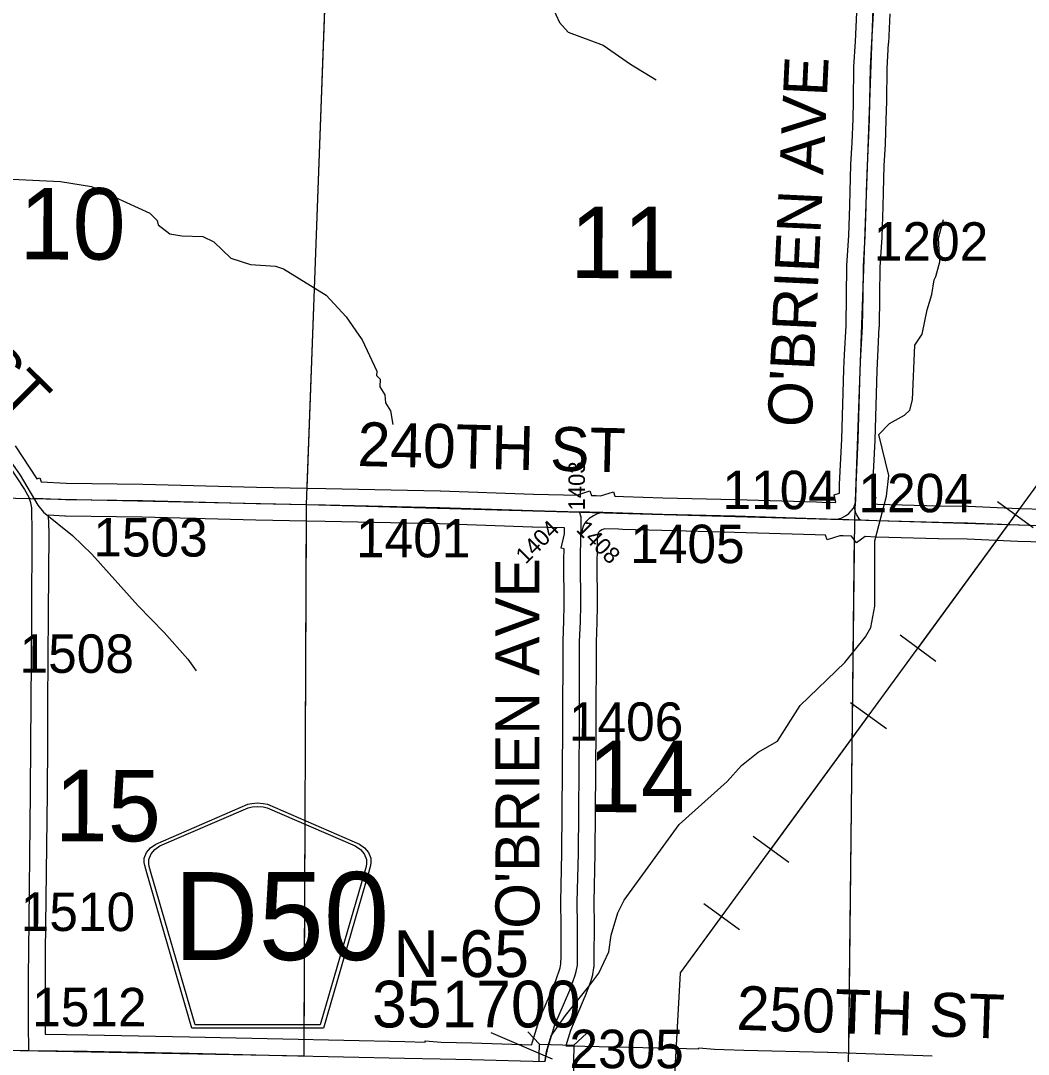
# Model space of a CAD drawing. Extents: x -157.2 to -99.3, y 12.2 to 46.2.
# Drawn here: x -119.52 to -117.686, y 25.219 to 27.1 of the extents above; entities that cross this region are included whole.
import ezdxf

# ---------------------------------------------------------------- set-up
doc = ezdxf.new("R2010")
doc.units = 0
for name, color, linetype in [('tdCoHydroRiver', 7, 'Continuous'), ('tdCoPipe', 7, 'Continuous'), ('tdCoSecRdNmbr', 7, 'Continuous'), ('tdCoSecRdTxt', 7, 'Continuous'), ('tdCoSecRteBand', 7, 'Continuous'), ('tdCoSecRteCL', 7, 'Continuous'), ('tdCoSectLine', 7, 'Continuous'), ('tdCoSectLinePart', 7, 'Continuous'), ('tdCoSectNmbr', 7, 'Continuous'), ('tdCoShieldCoRteHrd', 7, 'Continuous'), ('tdCoStrucSec', 7, 'Continuous'), ('tdCoStrucSecCoName', 7, 'Continuous'), ('tdCoStrucSecFHWANum', 7, 'Continuous'), ('tdCoSurfAsphalt', 7, 'Continuous'), ('tdCoSurfEarth', 7, 'Continuous'), ('tdCoSurfGravel', 7, 'Continuous')]:
    doc.layers.add(name, color=color, linetype=linetype)

msp = doc.modelspace()

# ---------------------------------------------------------------- linework, layer by layer
at = {"layer": 'tdCoHydroRiver'}
for points in [[(-119.1047, 27.4916), (-119.084, 27.472), (-119.0324, 27.4752), (-118.9922, 27.4676), (-118.9475, 27.4442), (-118.9189, 27.4196), (-118.9014, 27.3985), (-118.8813, 27.3853), (-118.8151, 27.3835), (-118.7978, 27.3799), (-118.7201, 27.3367), (-118.6675, 27.2974), (-118.6059, 27.2405), (-118.5624, 27.1589), (-118.5523, 27.1255), (-118.5389, 27.0967), (-118.5236, 27.0789), (-118.4595, 27.0551), (-118.41, 27.0206), (-118.3634, 26.9925)], [(-119.536, 26.8115), (-119.4477, 26.8075), (-119.3912, 26.798), (-119.2852, 26.7494), (-119.2714, 26.7364), (-119.27, 26.7285), (-119.2484, 26.7121), (-119.2264, 26.7083), (-119.1885, 26.7073), (-119.1683, 26.6973), (-119.1375, 26.668), (-119.1016, 26.656), (-119.0559, 26.6532), (-119.0418, 26.6481), (-118.9642, 26.6002), (-118.9274, 26.5613), (-118.9047, 26.5276), (-118.8986, 26.5195), (-118.8717, 26.462), (-118.872, 26.4541), (-118.8658, 26.4476), (-118.8662, 26.4334), (-118.8571, 26.419), (-118.8559, 26.4047), (-118.8469, 26.3903), (-118.8428, 26.3649)], [(-120.0237, 26.7506), (-119.9709, 26.7192), (-119.9292, 26.6849), (-119.7206, 26.4646), (-119.6713, 26.4207), (-119.6293, 26.399), (-119.5923, 26.368), (-119.5697, 26.3264), (-119.556, 26.3102), (-119.5435, 26.3051), (-119.5207, 26.273), (-119.489, 26.2184), (-119.4784, 26.2055), (-119.4259, 26.1631), (-119.3905, 26.129), (-119.3063, 26.0351), (-119.2587, 25.9865), (-119.2158, 25.938), (-119.2006, 25.9171)], [(-118.567, 25.196), (-118.5631, 25.2243), (-118.5544, 25.2525), (-118.5281, 25.2896), (-118.484, 25.3452), (-118.4676, 25.3669), (-118.4492, 25.4058), (-118.4453, 25.4357), (-118.4331, 25.4764), (-118.4214, 25.4997), (-118.3214, 25.6374), (-118.2341, 25.7155), (-118.208, 25.7448), (-118.1774, 25.7692), (-118.1421, 25.7888), (-118.1009, 25.8539), (-118.0199, 25.9322), (-117.9823, 25.9785), (-117.9724, 25.9956), (-117.965, 26.0348), (-117.9649, 26.1532), (-117.9438, 26.2347), (-117.9396, 26.2724), (-117.9581, 26.3471), (-117.9386, 26.3671), (-117.9114, 26.3821), (-117.9016, 26.3913), (-117.8964, 26.4101), (-117.8921, 26.5094), (-117.8789, 26.5296), (-117.8699, 26.5735), (-117.8612, 26.6017), (-117.8573, 26.6284), (-117.854, 26.6346), (-117.847, 26.6612), (-117.849, 26.7039), (-117.8401, 26.7384)]]:
    msp.add_lwpolyline(points, dxfattribs=at)
at = {"layer": 'tdCoPipe'}
for p, q in [((-117.6767, 26.177), (-117.7418, 26.2246)), ((-117.8544, 25.934), (-117.9193, 25.9815)), ((-117.9441, 25.8113), (-118.0092, 25.8588)), ((-118.1218, 25.5683), (-118.1867, 25.6157)), ((-118.2115, 25.4455), (-118.2766, 25.4931))]:
    msp.add_line(p, q, dxfattribs=at)
for points in [[(-119.4133, 23.3327), (-118.333, 25.1143), (-118.3187, 25.3672), (-117.6223, 26.3197), (-117.3909, 27.0221), (-117.0238, 27.405), (-116.786, 27.3853), (-116.0353, 28.8965), (-115.8147, 28.963), (-115.031, 30.6247), (-114.8226, 30.6278), (-113.9839, 31.9526), (-113.7493, 31.9569), (-113.0964, 33.545), (-113.0972, 33.7644), (-112.3442, 33.9392), (-112.3543, 34.3663), (-112.164, 34.6114)], [(-117.8869, 25.9578), (-117.7092, 26.2008)], [(-118.1543, 25.592), (-117.9766, 25.8351)], [(-118.3286, 25.1929), (-118.3187, 25.3672), (-118.244, 25.4693)]]:
    msp.add_lwpolyline(points, dxfattribs=at)
at = {"layer": 'tdCoSecRteBand'}
for points in [[(-118.0373, 26.2231), (-118.0359, 26.2238), (-118.0395, 26.2372), (-118.0296, 26.2399), (-118.0294, 26.2557), (-118.0293, 26.2561), (-118.0293, 26.2566), (-118.0254, 26.3387), (-118.0217, 26.4654), (-118.0217, 26.4656), (-118.0217, 26.4659), (-118.0204, 26.4925), (-118.0204, 26.4927), (-118.0204, 26.4928), (-118.0175, 26.5448), (-118.0165, 26.6001), (-118.016, 26.6527), (-118.016, 26.6535), (-118.016, 26.6543), (-118.0126, 26.7091), (-118.0108, 26.7628), (-118.0101, 26.7896), (-118.0101, 26.7897), (-118.0101, 26.7897), (-118.0086, 26.8378), (-118.0086, 26.8382), (-118.0086, 26.8385), (-118.0064, 26.8784), (-118.0049, 26.9208), (-118.0042, 26.9544), (-118.0032, 27.0147), (-118.0032, 27.0153), (-118.0032, 27.016), (-118.0005, 27.0622), (-117.9978, 27.115)], [(-117.9378, 27.1123), (-117.9405, 27.059), (-117.9405, 27.0589), (-117.9406, 27.0588), (-117.9432, 27.0131), (-117.9442, 26.9533), (-117.9442, 26.9532), (-117.9442, 26.9531), (-117.945, 26.9193), (-117.945, 26.9191), (-117.945, 26.919), (-117.9464, 26.8761), (-117.9465, 26.8757), (-117.9465, 26.8754), (-117.9487, 26.8356), (-117.9501, 26.7879), (-117.9509, 26.7611), (-117.9509, 26.761), (-117.9509, 26.761), (-117.9526, 26.7067), (-117.9526, 26.7063), (-117.9526, 26.7058), (-117.956, 26.6514), (-117.9565, 26.5994), (-117.9565, 26.5992), (-117.9565, 26.5991), (-117.9575, 26.5431), (-117.9575, 26.5426), (-117.9576, 26.542), (-117.9605, 26.4896), (-117.9617, 26.4634), (-117.9654, 26.3366), (-117.9654, 26.3364), (-117.9654, 26.3361), (-117.9694, 26.2542), (-117.9697, 26.2347), (-117.9635, 26.2321), (-117.9683, 26.2206), (-117.9603, 26.2204), (-117.8484, 26.2172), (-117.7961, 26.2164), (-117.7957, 26.2164), (-117.7952, 26.2164), (-117.7027, 26.2125), (-117.6087, 26.2098)], [(-119.5298, 26.3266), (-119.4903, 26.2663), (-119.485, 26.2681), (-119.4825, 26.2606), (-119.4373, 26.2586), (-119.2979, 26.2566), (-119.2977, 26.2566), (-119.2976, 26.2566), (-119.0905, 26.2512), (-118.9986, 26.2494), (-118.9648, 26.2487), (-118.9648, 26.2487), (-118.9648, 26.2487), (-118.7562, 26.2443), (-118.756, 26.2443), (-118.7558, 26.2443), (-118.5868, 26.2384), (-118.5322, 26.2372), (-118.5074, 26.2366), (-118.4839, 26.2445), (-118.4811, 26.2361), (-118.4722, 26.2359), (-118.4722, 26.2358), (-118.4646, 26.2355), (-118.4407, 26.2429), (-118.4382, 26.2347), (-118.4227, 26.2342), (-118.351, 26.2319), (-118.219, 26.2287), (-118.2189, 26.2287), (-118.2188, 26.2287), (-118.0716, 26.2243), (-118.0715, 26.2243), (-118.0714, 26.2243), (-118.0618, 26.224), (-118.0373, 26.2231)], [(-118.5897, 25.2366), (-118.5888, 25.2403), (-118.5886, 25.2411), (-118.5884, 25.2418), (-118.5763, 25.2815), (-118.5758, 25.2831), (-118.5752, 25.2846), (-118.5483, 25.347), (-118.5396, 25.3707), (-118.5379, 25.3764), (-118.5366, 25.384), (-118.5364, 25.3964), (-118.5362, 25.4538), (-118.5369, 25.4954), (-118.5369, 25.496), (-118.5369, 25.4967), (-118.5347, 25.5859), (-118.5342, 25.6601), (-118.5342, 25.6601), (-118.5342, 25.6602), (-118.533, 25.8125), (-118.5327, 25.9699), (-118.5327, 25.9705), (-118.5327, 25.9711), (-118.5312, 26.0076), (-118.5305, 26.0358), (-118.5312, 26.1188), (-118.5312, 26.1193), (-118.5312, 26.1197), (-118.5308, 26.1388), (-118.5359, 26.1399), (-118.5302, 26.1664), (-118.53, 26.1771), (-118.5883, 26.1784), (-118.5885, 26.1784), (-118.5887, 26.1784), (-118.7576, 26.1843), (-118.966, 26.1887), (-118.9997, 26.1894), (-119.0918, 26.1912), (-119.0919, 26.1912), (-119.092, 26.1912), (-119.299, 26.1966), (-119.4386, 26.1986), (-119.4391, 26.1986), (-119.4395, 26.1986), (-119.4697, 26.2), (-119.4688, 26.1681), (-119.4688, 26.1675), (-119.4688, 26.167), (-119.47, 26.0216), (-119.471, 25.8571), (-119.4714, 25.7851), (-119.472, 25.6946), (-119.472, 25.6945), (-119.472, 25.6944), (-119.4752, 25.406), (-119.4757, 25.3624), (-119.4757, 25.2735), (-119.4755, 25.2556), (-119.4748, 25.2556), (-119.3986, 25.2546), (-119.3985, 25.2546), (-119.3984, 25.2546), (-119.2127, 25.2509), (-119.2127, 25.2509), (-119.2126, 25.2509), (-119.043, 25.2472), (-119.043, 25.2472), (-119.0429, 25.2472), (-118.8205, 25.2422), (-118.7837, 25.2415), (-118.7835, 25.2437), (-118.7548, 25.2409), (-118.6987, 25.2398), (-118.6986, 25.2398), (-118.6985, 25.2397), (-118.5897, 25.2366)], [(-117.6106, 26.1498), (-117.7047, 26.1525), (-117.7049, 26.1525), (-117.7051, 26.1525), (-117.7974, 26.1564), (-117.8495, 26.1572), (-117.8497, 26.1572), (-117.8499, 26.1572), (-117.9621, 26.1604), (-117.9622, 26.1604), (-117.9623, 26.1604), (-117.963, 26.1604), (-117.9827, 26.1611), (-117.9986, 26.1496), (-118.0076, 26.162), (-118.023, 26.1625), (-118.0287, 26.1627), (-118.0522, 26.1551), (-118.0549, 26.1637), (-118.0735, 26.1643), (-118.2205, 26.1688), (-118.3526, 26.172), (-118.3527, 26.172), (-118.3528, 26.172), (-118.4246, 26.1742), (-118.4246, 26.1742), (-118.4246, 26.1742), (-118.4315, 26.1744), (-118.4565, 26.1752), (-118.4604, 26.174), (-118.4621, 26.1732), (-118.4662, 26.1705), (-118.4685, 26.1683), (-118.4704, 26.1595), (-118.4709, 26.1323), (-118.4712, 26.1189), (-118.4705, 26.0358), (-118.4705, 26.0352), (-118.4705, 26.0347), (-118.4712, 26.0059), (-118.4712, 26.0057), (-118.4713, 26.0054), (-118.4727, 25.9693), (-118.473, 25.8123), (-118.473, 25.8122), (-118.473, 25.8121), (-118.4742, 25.6597), (-118.4747, 25.5852), (-118.4747, 25.585), (-118.4747, 25.5847), (-118.4769, 25.4958), (-118.4762, 25.4545), (-118.4762, 25.4542), (-118.4762, 25.4539), (-118.4764, 25.3959), (-118.4764, 25.3957), (-118.4764, 25.3955), (-118.4767, 25.3808), (-118.4767, 25.3785), (-118.4771, 25.3762), (-118.4791, 25.3646), (-118.4794, 25.3629), (-118.4798, 25.3612), (-118.4823, 25.3528), (-118.4826, 25.3518), (-118.483, 25.3509), (-118.4923, 25.3255), (-118.4926, 25.3248), (-118.4929, 25.324), (-118.5194, 25.2624), (-118.5278, 25.2348), (-118.5195, 25.2346), (-118.3083, 25.2296), (-118.3082, 25.2296), (-118.3081, 25.2296), (-118.286, 25.229), (-118.2858, 25.2309), (-118.2569, 25.2282), (-118.2392, 25.2277), (-118.2034, 25.2267), (-118.0511, 25.2232), (-118.0509, 25.2232), (-118.0506, 25.2232), (-117.8606, 25.2161)]]:
    msp.add_lwpolyline(points, dxfattribs=at)
at = {"layer": 'tdCoSecRteCL'}
msp.add_line((-118.0329, 26.1929), (-117.992, 26.1915), dxfattribs=at)
for points in [[(-118.0028, 26.216), (-118.0019, 26.2182), (-118.0008, 26.2206), (-117.9999, 26.2265), (-117.9994, 26.2551), (-117.9954, 26.3375), (-117.9917, 26.4645), (-117.9905, 26.4911), (-117.9875, 26.5437), (-117.9865, 26.5997), (-117.986, 26.6524), (-117.9826, 26.7077), (-117.9809, 26.7619), (-117.9801, 26.7888), (-117.9786, 26.8369), (-117.9764, 26.8771), (-117.9749, 26.92), (-117.9742, 26.9538), (-117.9732, 27.0142), (-117.9705, 27.0606), (-117.9678, 27.1138), (-117.9666, 27.1582), (-117.9652, 27.1896)], [(-119.555, 26.3103), (-119.5133, 26.2467), (-119.505, 26.2331), (-119.504, 26.2301)], [(-119.5052, 25.226), (-119.5057, 25.2733), (-119.5057, 25.3626), (-119.5052, 25.4064), (-119.502, 25.6948), (-119.5014, 25.7853), (-119.501, 25.8573), (-119.5, 26.0218), (-119.4988, 26.1673), (-119.5, 26.2136), (-119.5015, 26.2228), (-119.504, 26.2301)], [(-119.504, 26.2301), (-119.4927, 26.2311), (-119.4382, 26.2286), (-119.2984, 26.2266), (-119.0912, 26.2212), (-118.9991, 26.2194), (-118.9654, 26.2187), (-118.7568, 26.2143), (-118.5876, 26.2084), (-118.5028, 26.2065)], [(-118.5003, 26.163), (-118.5, 26.1773), (-118.4995, 26.1965), (-118.5028, 26.2065)], [(-118.5028, 26.2065), (-118.4848, 26.2062), (-118.4606, 26.2054)], [(-118.4606, 26.2054), (-118.4716, 26.202), (-118.4771, 26.1992), (-118.485, 26.1941), (-118.4901, 26.1891), (-118.4938, 26.1849), (-118.497, 26.1783), (-118.5003, 26.163)], [(-118.4606, 26.2054), (-118.4236, 26.2042), (-118.3519, 26.202), (-118.2197, 26.1988), (-118.0725, 26.1943), (-118.0329, 26.1929)], [(-118.0329, 26.1929), (-118.0265, 26.195), (-118.0183, 26.1989), (-118.0124, 26.2034), (-118.0082, 26.2078), (-118.004, 26.213), (-118.0028, 26.216)], [(-117.992, 26.1915), (-117.9934, 26.1935), (-117.9979, 26.2006), (-117.9999, 26.2046), (-118.0003, 26.2071), (-118.0028, 26.216)], [(-117.992, 26.1915), (-117.99, 26.1914), (-117.9613, 26.1904), (-117.849, 26.1872), (-117.7965, 26.1864), (-117.7038, 26.1825), (-117.6096, 26.1798), (-117.5117, 26.1761), (-117.3664, 26.1721), (-117.3028, 26.1709), (-117.2683, 26.1704), (-117.18, 26.1662), (-117.0947, 26.164), (-117.0202, 26.1618), (-117.0016, 26.1611)], [(-118.5654, 25.2059), (-118.5631, 25.2192), (-118.5597, 25.233), (-118.5476, 25.2727), (-118.5205, 25.3359), (-118.5111, 25.3613), (-118.5086, 25.3697), (-118.5067, 25.3813), (-118.5064, 25.396), (-118.5062, 25.454), (-118.5069, 25.4959), (-118.5047, 25.5854), (-118.5042, 25.6599), (-118.503, 25.8123), (-118.5027, 25.9699), (-118.5012, 26.0066), (-118.5005, 26.0355), (-118.5012, 26.1191), (-118.5003, 26.163)], [(-120.0054, 25.2354), (-119.995, 25.2339), (-119.891, 25.2324), (-119.8577, 25.232), (-119.703, 25.2297), (-119.5632, 25.2268), (-119.5052, 25.226)], [(-119.5052, 25.226), (-119.399, 25.2246), (-119.2133, 25.2209), (-119.0436, 25.2172), (-118.8212, 25.2122), (-118.7565, 25.2109)]]:
    msp.add_lwpolyline(points, dxfattribs=at)
at = {"layer": 'tdCoSectLine'}
for points in [[(-118.9995, 26.2194), (-118.9628, 27.2182)], [(-118.0017, 26.1916), (-117.9656, 27.1896)], [(-119.9764, 26.2405), (-118.9995, 26.2194)], [(-119.0038, 25.2163), (-118.9995, 26.2194)], [(-118.9995, 26.2194), (-118.0017, 26.1916)], [(-118.0132, 25.1918), (-118.0017, 26.1916)], [(-118.0017, 26.1916), (-117.002, 26.1611)], [(-120.0058, 25.2354), (-119.0038, 25.2163)]]:
    msp.add_lwpolyline(points, dxfattribs=at)
at = {"layer": 'tdCoSectLinePart'}
for points in [[(-118.9984, 26.2498), (-118.9639, 27.1882)], [(-119.0037, 25.246), (-118.9996, 26.1898)], [(-118.0128, 25.2219), (-118.002, 26.1644)]]:
    msp.add_lwpolyline(points, dxfattribs=at)
at = {"layer": 'tdCoShieldCoRteHrd'}
for points in [[(-119.2084, 25.2664), (-119.2904, 25.5493), (-119.2943, 25.5625), (-119.295, 25.5684), (-119.295, 25.5762), (-119.2907, 25.5865), (-119.2835, 25.595), (-119.2739, 25.6017), (-119.1066, 25.674), (-119.0991, 25.6757), (-119.0887, 25.6766), (-119.0783, 25.6757), (-119.0707, 25.674), (-118.9035, 25.6017), (-118.8939, 25.595), (-118.8866, 25.5865), (-118.8824, 25.5762), (-118.8824, 25.5684), (-118.8831, 25.5625), (-118.887, 25.5493), (-118.9689, 25.2664)], [(-119.2026, 25.2728), (-119.2823, 25.548), (-119.286, 25.5607), (-119.2867, 25.5663), (-119.2867, 25.5738), (-119.2827, 25.5837), (-119.2757, 25.5919), (-119.2665, 25.5983), (-119.1059, 25.6677), (-119.0987, 25.6693), (-119.0887, 25.6702), (-119.0787, 25.6693), (-119.0715, 25.6677), (-118.9109, 25.5983), (-118.9017, 25.5919), (-118.8947, 25.5837), (-118.8906, 25.5738), (-118.8906, 25.5663), (-118.8913, 25.5607), (-118.895, 25.548), (-118.9748, 25.2728)]]:
    msp.add_lwpolyline(points, close=True, dxfattribs=at)
at = {"layer": 'tdCoStrucSec'}
for p, q in [((-118.5754, 25.2375), (-118.5969, 25.2602)), ((-118.5128, 25.2357), (-118.4901, 25.2572))]:
    msp.add_line(p, q, dxfattribs=at)
msp.add_lwpolyline([(-118.5754, 25.2375), (-118.5128, 25.2357), (-118.5146, 25.1731), (-118.5772, 25.1749)], close=True, dxfattribs=at)
at = {"layer": 'tdCoStrucSecFHWANum'}
msp.add_line((-118.664, 25.2587), (-118.5528, 25.2107), dxfattribs=at)
at = {"layer": 'tdCoSurfAsphalt'}
msp.add_lwpolyline([(-119.891, 25.2324), (-119.8577, 25.232), (-119.703, 25.2297), (-119.5632, 25.2268), (-119.5052, 25.226), (-119.399, 25.2246), (-119.2133, 25.2209), (-119.0436, 25.2172), (-118.8212, 25.2122), (-118.7565, 25.2109), (-118.6993, 25.2098), (-118.5654, 25.2059)], dxfattribs=at)
at = {"layer": 'tdCoSurfEarth'}
msp.add_lwpolyline([(-119.5052, 25.4064), (-119.502, 25.6948), (-119.5014, 25.7853)], dxfattribs=at)
at = {"layer": 'tdCoSurfGravel'}
for points in [[(-118.0019, 26.2182), (-118.0008, 26.2206), (-117.9999, 26.2265), (-117.9994, 26.2551), (-117.9954, 26.3375), (-117.9917, 26.4645), (-117.9905, 26.4911), (-117.9875, 26.5437), (-117.9865, 26.5997), (-117.986, 26.6524), (-117.9826, 26.7077), (-117.9809, 26.7619), (-117.9801, 26.7888), (-117.9786, 26.8369), (-117.9764, 26.8771), (-117.9749, 26.92), (-117.9742, 26.9538), (-117.9732, 27.0142), (-117.9705, 27.0606), (-117.9678, 27.1138)], [(-119.555, 26.3103), (-119.5133, 26.2467), (-119.505, 26.2331), (-119.504, 26.2301)], [(-119.504, 26.2301), (-119.4927, 26.2311), (-119.4382, 26.2286), (-119.2984, 26.2266), (-119.0912, 26.2212), (-118.9991, 26.2194)], [(-119.5014, 25.7853), (-119.501, 25.8573), (-119.5, 26.0218), (-119.4988, 26.1673), (-119.5, 26.2136), (-119.5015, 26.2228), (-119.504, 26.2301)], [(-118.9991, 26.2194), (-118.9654, 26.2187), (-118.7568, 26.2143), (-118.5876, 26.2084), (-118.5028, 26.2065), (-118.4848, 26.2062), (-118.4606, 26.2054), (-118.4236, 26.2042), (-118.3519, 26.202), (-118.2197, 26.1988), (-118.0725, 26.1943), (-118.0329, 26.1929), (-117.992, 26.1915), (-117.99, 26.1914)], [(-118.5654, 25.2059), (-118.5631, 25.2192), (-118.5597, 25.233), (-118.5476, 25.2727), (-118.5205, 25.3359), (-118.5111, 25.3613), (-118.5086, 25.3697), (-118.5067, 25.3813), (-118.5064, 25.396), (-118.5062, 25.454), (-118.5069, 25.4959), (-118.5047, 25.5854), (-118.5042, 25.6599), (-118.503, 25.8123), (-118.5027, 25.9699), (-118.5012, 26.0066), (-118.5005, 26.0355), (-118.5012, 26.1191), (-118.5003, 26.163), (-118.5, 26.1773), (-118.4995, 26.1965), (-118.5028, 26.2065)], [(-118.4606, 26.2054), (-118.4716, 26.202), (-118.4771, 26.1992), (-118.485, 26.1941), (-118.4901, 26.1891), (-118.4938, 26.1849), (-118.497, 26.1783), (-118.5003, 26.163)], [(-118.0329, 26.1929), (-118.0265, 26.195), (-118.0183, 26.1989), (-118.0124, 26.2034), (-118.0082, 26.2078), (-118.004, 26.213), (-118.0028, 26.216), (-118.0019, 26.2182)], [(-117.992, 26.1915), (-117.9934, 26.1935), (-117.9979, 26.2006), (-117.9999, 26.2046), (-118.0003, 26.2071), (-118.0028, 26.216)], [(-117.99, 26.1914), (-117.9613, 26.1904), (-117.849, 26.1872), (-117.7965, 26.1864), (-117.7038, 26.1825), (-117.6096, 26.1798), (-117.5117, 26.1761), (-117.3664, 26.1721), (-117.3028, 26.1709), (-117.2683, 26.1704), (-117.18, 26.1662), (-117.0947, 26.164), (-117.0202, 26.1618), (-117.0016, 26.1611)], [(-119.5052, 25.226), (-119.5057, 25.2733), (-119.5057, 25.3626), (-119.5052, 25.4064)]]:
    msp.add_lwpolyline(points, dxfattribs=at)

# ---------------------------------------------------------------- texts
at = {"layer": 'tdCoSecRdNmbr'}
for s, height, rotation, p in [('1202', 0.07, 359.9099, (-117.967, 26.6634)), ('1403', 0.03, 89.9108, (-118.493, 26.2087)), ('1104', 0.07, 359.9097, (-118.2425, 26.2112)), ('1204', 0.07, 359.9099, (-117.995, 26.2056)), ('1503', 0.07, 359.9089, (-119.3878, 26.1251)), ('1401', 0.07, 359.9092, (-118.9096, 26.1236)), ('1404', 0.03, 44.9103, (-118.6008, 26.1095)), ('1408', 0.03, 314.91, (-118.5102, 26.1722)), ('1405', 0.07, 359.9096, (-118.4105, 26.1131)), ('1508', 0.07, 359.9088, (-119.5221, 25.9134)), ('1406', 0.07, 359.9095, (-118.5221, 25.7897)), ('1510', 0.07, 359.9088, (-119.52, 25.4436)), ('1512', 0.07, 359.9088, (-119.4991, 25.2703)), ('2305', 0.07, 359.9096, (-118.5212, 25.194))]:
    msp.add_text(s, height=height, rotation=rotation, dxfattribs=at).set_placement(p)
at = {"layer": 'tdCoSecRdTxt'}
for s, rotation, p in [("O'BRIEN AVE", 87.3002, (-118.0808, 26.3589)), ('240TH ST', 315.2003, (-119.8616, 26.713)), ('240TH ST', 358.6365, (-118.9075, 26.2897)), ("O'BRIEN AVE", 90, (-118.5758, 25.4476)), ('250TH ST', 358.0662, (-118.2177, 25.2639))]:
    msp.add_text(s, height=0.08, rotation=rotation, dxfattribs=at).set_placement(p)
at = {"layer": 'tdCoSectNmbr'}
for s, rotation, p in [('10', 359.9087, (-119.5223, 26.6655)), ('11', 359.9094, (-118.5201, 26.6315)), ('14', 359.9095, (-118.4877, 25.6598)), ('15', 359.9088, (-119.4581, 25.6069))]:
    msp.add_text(s, height=0.13, rotation=rotation, dxfattribs=at).set_placement(p)
at = {"layer": 'tdCoShieldCoRteHrd'}
msp.add_text('D50', height=0.16, dxfattribs=at).set_placement((-119.2416, 25.3907))
at = {"layer": 'tdCoStrucSecCoName'}
msp.add_text('N-65', height=0.085, dxfattribs=at).set_placement((-118.8412, 25.3597))
at = {"layer": 'tdCoStrucSecFHWANum'}
msp.add_text('351700', height=0.085, dxfattribs=at).set_placement((-118.8804, 25.268))

doc.saveas('drawing.dxf')
